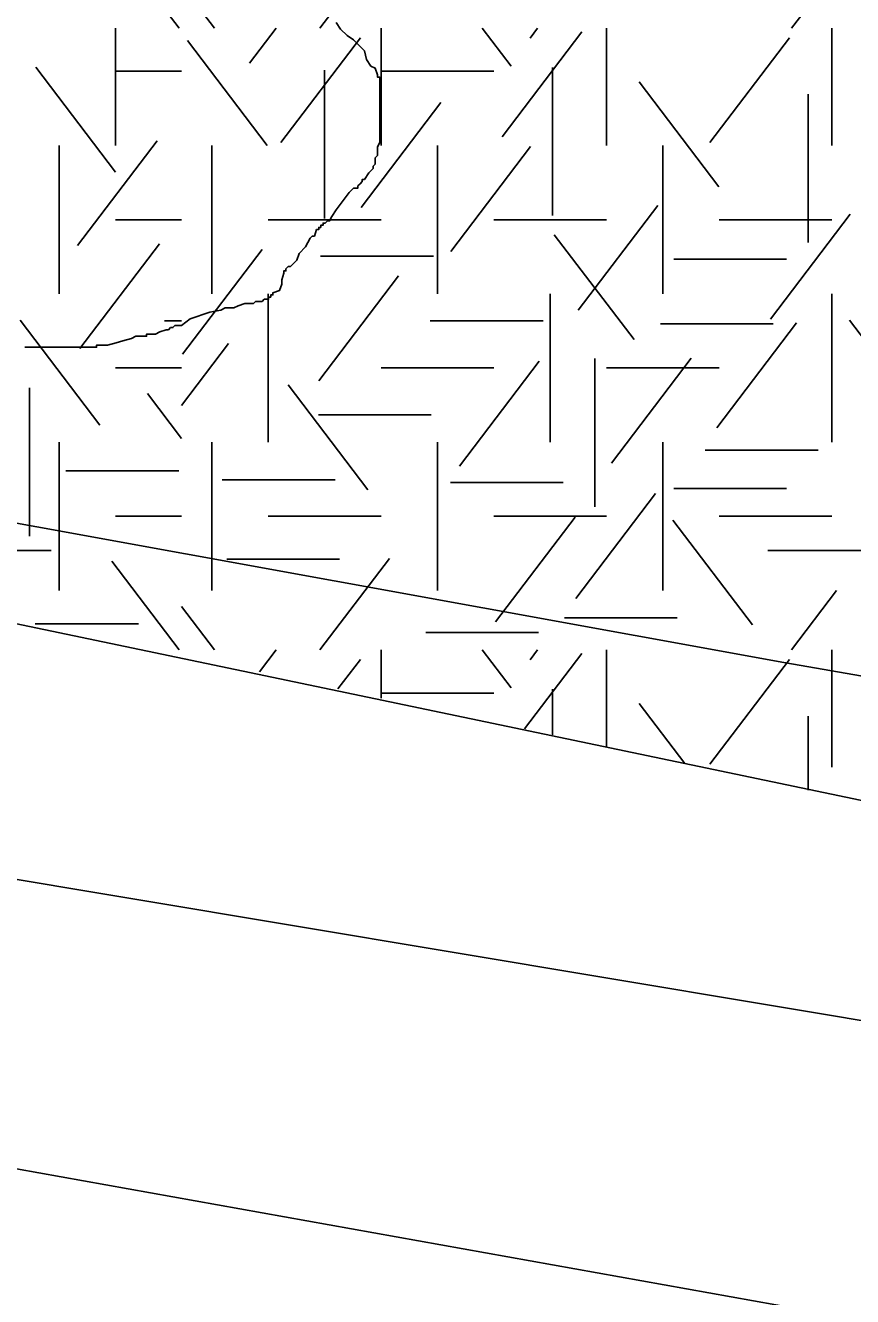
# Model space of a CAD drawing. Extents: x 419101 to 420177, y 4451541 to 4452254.
# Drawn here: x 419657.46 to 419667.32, y 4451892.61 to 4451907.76 of the extents above; entities that cross this region are included whole.
import ezdxf

# ---------------------------------------------------------------- set-up
doc = ezdxf.new("R2010")
doc.units = 0
for name, color, linetype in [('1_PLAN_ONAMA_SINIRI', 7, 'Continuous'), ('3_HALİHAZIR', 7, 'Continuous'), ('Level 3', 7, 'Continuous'), ('Level 41', 7, 'Continuous'), ('Level 60', 7, 'Continuous'), ('Level 62', 7, 'Continuous')]:
    doc.layers.add(name, color=color, linetype=linetype)

msp = doc.modelspace()

# ---------------------------------------------------------------- linework, layer by layer
at = {"layer": '1_PLAN_ONAMA_SINIRI'}
msp.add_lwpolyline([(419735.309, 4451880.163), (419610.262, 4451902.566)], dxfattribs=at)
at = {"layer": '3_HALİHAZIR'}
msp.add_lwpolyline([(419637.351, 4451905.477), (419641.524, 4451904.699), (419666.498, 4451900.163), (419675.288, 4451898.634)], dxfattribs=at)
at = {"layer": 'Level 3'}
for points in [[(419661.163, 4451907.79), (419661.215, 4451907.713), (419661.293, 4451907.635), (419661.371, 4451907.583), (419661.422, 4451907.531), (419661.448, 4451907.505), (419661.5, 4451907.453), (419661.526, 4451907.349), (419661.578, 4451907.271), (419661.63, 4451907.245), (419661.656, 4451907.167), (419661.656, 4451907.141), (419661.682, 4451907.141), (419661.682, 4451907.115), (419661.682, 4451907.089), (419661.682, 4451907.037), (419661.682, 4451906.934), (419661.682, 4451906.882), (419661.682, 4451906.804), (419661.682, 4451906.726), (419661.682, 4451906.648), (419661.682, 4451906.57), (419661.682, 4451906.492), (419661.682, 4451906.44), (419661.682, 4451906.362), (419661.656, 4451906.31), (419661.656, 4451906.206), (419661.63, 4451906.18), (419661.63, 4451906.103), (419661.604, 4451906.077), (419661.604, 4451906.051), (419661.552, 4451905.999), (419661.5, 4451905.921), (419661.474, 4451905.921), (419661.474, 4451905.895), (419661.448, 4451905.869), (419661.422, 4451905.843), (419661.422, 4451905.817), (419661.397, 4451905.817), (419661.371, 4451905.817)], [(419661.371, 4451905.817), (419661.319, 4451905.765), (419661.163, 4451905.557), (419661.111, 4451905.479), (419661.085, 4451905.427), (419661.059, 4451905.427), (419661.033, 4451905.401), (419661.007, 4451905.401), (419661.007, 4451905.375), (419660.981, 4451905.375), (419660.981, 4451905.349), (419660.956, 4451905.349), (419660.956, 4451905.323), (419660.93, 4451905.323), (419660.904, 4451905.246), (419660.878, 4451905.246), (419660.852, 4451905.22), (419660.8, 4451905.116), (419660.722, 4451905.038), (419660.696, 4451904.96), (419660.618, 4451904.882), (419660.592, 4451904.882), (419660.566, 4451904.856), (419660.566, 4451904.83), (419660.54, 4451904.83), (419660.54, 4451904.804), (419660.515, 4451904.726), (419660.515, 4451904.674), (419660.489, 4451904.596), (419660.411, 4451904.57), (419660.411, 4451904.544), (419660.385, 4451904.544), (419660.385, 4451904.518), (419660.359, 4451904.518), (419660.359, 4451904.492), (419660.333, 4451904.492), (419660.307, 4451904.492), (419660.281, 4451904.467), (419660.255, 4451904.467), (419660.229, 4451904.467), (419660.203, 4451904.467), (419660.177, 4451904.441), (419660.151, 4451904.441), (419660.125, 4451904.441), (419660.099, 4451904.441), (419660.074, 4451904.441), (419659.996, 4451904.415), (419659.944, 4451904.389), (419659.866, 4451904.389), (419659.84, 4451904.389), (419659.788, 4451904.363), (419659.659, 4451904.337), (419659.425, 4451904.259), (419659.321, 4451904.181), (419659.243, 4451904.181), (419659.218, 4451904.155), (419659.192, 4451904.155), (419659.166, 4451904.129), (419659.14, 4451904.129), (419659.062, 4451904.103), (419659.01, 4451904.077), (419658.984, 4451904.077), (419658.958, 4451904.077), (419658.932, 4451904.077), (419658.906, 4451904.077), (419658.906, 4451904.051), (419658.88, 4451904.051), (419658.854, 4451904.051), (419658.777, 4451904.051), (419658.725, 4451904.025), (419658.621, 4451903.999), (419658.543, 4451903.973), (419658.439, 4451903.947), (419658.387, 4451903.947), (419658.361, 4451903.947), (419658.336, 4451903.947), (419658.31, 4451903.947), (419658.31, 4451903.921), (419658.284, 4451903.921), (419658.258, 4451903.921), (419658.232, 4451903.921), (419658.206, 4451903.921), (419658.18, 4451903.921), (419658.154, 4451903.921), (419658.128, 4451903.921), (419658.102, 4451903.921), (419658.076, 4451903.921), (419657.998, 4451903.921), (419657.946, 4451903.921), (419657.869, 4451903.921), (419657.817, 4451903.921), (419657.791, 4451903.921), (419657.765, 4451903.921), (419657.713, 4451903.921), (419657.635, 4451903.921), (419657.609, 4451903.921), (419657.557, 4451903.921), (419657.531, 4451903.921), (419657.479, 4451903.921), (419657.454, 4451903.921)]]:
    msp.add_lwpolyline(points, dxfattribs=at)
at = {"layer": 'Level 41'}
for p, q in [((419659.293, 4451907.723), (419658.491, 4451908.779)), ((419660.969, 4451907.723), (419661.798, 4451908.814)), ((419666.589, 4451907.723), (419667.126, 4451908.429)), ((419659.716, 4451907.723), (419659.322, 4451908.241)), ((419658.534, 4451907.723), (419658.534, 4451906.325)), ((419658.534, 4451907.723), (419658.534, 4451906.325)), ((419660.132, 4451907.306), (419660.449, 4451907.723)), ((419661.698, 4451907.723), (419661.698, 4451906.325)), ((419663.247, 4451907.271), (419662.903, 4451907.723)), ((419663.473, 4451907.603), (419663.564, 4451907.723)), ((419664.384, 4451907.723), (419664.384, 4451906.325)), ((419667.07, 4451907.723), (419667.07, 4451906.325)), ((419660.343, 4451906.325), (419659.394, 4451907.575)), ((419660.503, 4451906.36), (419661.452, 4451907.61)), ((419663.14, 4451906.429), (419664.09, 4451907.679)), ((419665.617, 4451906.36), (419666.566, 4451907.61)), ((419658.535, 4451906.009), (419657.586, 4451907.258)), ((419663.74, 4451907.256), (419663.74, 4451905.489)), ((419658.534, 4451907.209), (419659.322, 4451907.209)), ((419661.023, 4451907.221), (419661.023, 4451905.454)), ((419661.698, 4451907.209), (419663.041, 4451907.209)), ((419665.724, 4451905.834), (419664.775, 4451907.083)), ((419666.788, 4451906.935), (419666.788, 4451905.168)), ((419661.463, 4451905.588), (419662.412, 4451906.838)), ((419657.863, 4451906.325), (419657.863, 4451904.558)), ((419657.863, 4451906.325), (419657.863, 4451904.558)), ((419658.083, 4451905.132), (419659.032, 4451906.382)), ((419659.684, 4451904.558), (419659.684, 4451906.325)), ((419662.37, 4451906.325), (419662.37, 4451904.558)), ((419665.056, 4451906.325), (419665.056, 4451904.558)), ((419662.529, 4451905.063), (419663.478, 4451906.313)), ((419664.046, 4451904.362), (419664.997, 4451905.611)), ((419658.534, 4451905.441), (419659.322, 4451905.441)), ((419660.355, 4451905.441), (419661.698, 4451905.441)), ((419663.041, 4451905.441), (419664.384, 4451905.441)), ((419665.727, 4451905.441), (419667.07, 4451905.441)), ((419666.337, 4451904.257), (419667.286, 4451905.507)), ((419664.712, 4451904.012), (419663.762, 4451905.261)), ((419658.109, 4451903.906), (419659.059, 4451905.155)), ((419659.332, 4451903.837), (419660.281, 4451905.086)), ((419660.979, 4451905.007), (419662.322, 4451905.007)), ((419665.187, 4451904.971), (419666.53, 4451904.971)), ((419660.957, 4451903.52), (419661.906, 4451904.77)), ((419660.355, 4451904.558), (419660.355, 4451902.791)), ((419663.713, 4451904.558), (419663.713, 4451902.791)), ((419667.07, 4451904.558), (419667.07, 4451902.791)), ((419658.348, 4451902.994), (419657.399, 4451904.243)), ((419659.118, 4451904.234), (419659.322, 4451904.234)), ((419662.285, 4451904.234), (419663.628, 4451904.234)), ((419665.027, 4451904.201), (419666.37, 4451904.201)), ((419665.697, 4451902.96), (419666.647, 4451904.21)), ((419668.227, 4451902.994), (419667.278, 4451904.243)), ((419659.322, 4451903.228), (419659.881, 4451903.964)), ((419662.634, 4451902.504), (419663.584, 4451903.754)), ((419664.245, 4451903.786), (419664.245, 4451902.018)), ((419664.445, 4451902.54), (419665.394, 4451903.789)), ((419658.534, 4451903.674), (419659.322, 4451903.674)), ((419661.698, 4451903.674), (419663.041, 4451903.674)), ((419664.384, 4451903.674), (419665.727, 4451903.674)), ((419661.542, 4451902.223), (419660.593, 4451903.473)), ((419657.509, 4451903.436), (419657.509, 4451901.668)), ((419659.322, 4451902.834), (419658.916, 4451903.368)), ((419660.952, 4451903.114), (419662.295, 4451903.114)), ((419657.863, 4451901.023), (419657.863, 4451902.791)), ((419659.684, 4451901.023), (419659.684, 4451902.791)), ((419662.37, 4451901.023), (419662.37, 4451902.791)), ((419665.056, 4451901.023), (419665.056, 4451902.791)), ((419665.561, 4451902.693), (419666.904, 4451902.693)), ((419657.945, 4451902.448), (419659.288, 4451902.448)), ((419659.807, 4451902.342), (419661.15, 4451902.342)), ((419662.524, 4451902.308), (419663.867, 4451902.308)), ((419665.187, 4451902.237), (419666.53, 4451902.237)), ((419664.02, 4451900.926), (419664.969, 4451902.176)), ((419658.534, 4451901.907), (419659.322, 4451901.907)), ((419660.355, 4451901.907), (419661.698, 4451901.907)), ((419663.041, 4451901.907), (419664.384, 4451901.907)), ((419663.06, 4451900.647), (419664.009, 4451901.896)), ((419666.123, 4451900.612), (419665.173, 4451901.861)), ((419665.727, 4451901.907), (419667.07, 4451901.907)), ((419656.427, 4451901.5), (419657.77, 4451901.5)), ((419666.306, 4451901.5), (419667.649, 4451901.5)), ((419659.293, 4451900.314), (419658.491, 4451901.37)), ((419659.861, 4451901.396), (419661.203, 4451901.396)), ((419660.969, 4451900.314), (419661.798, 4451901.405)), ((419666.589, 4451900.314), (419667.126, 4451901.02)), ((419659.716, 4451900.314), (419659.322, 4451900.832)), ((419657.578, 4451900.626), (419658.809, 4451900.626)), ((419663.883, 4451900.695), (419665.226, 4451900.695)), ((419662.231, 4451900.52), (419663.574, 4451900.52)), ((419660.249, 4451900.051), (419660.449, 4451900.314)), ((419661.698, 4451900.314), (419661.698, 4451899.739)), ((419663.247, 4451899.862), (419662.903, 4451900.314)), ((419663.407, 4451899.372), (419664.09, 4451900.27)), ((419663.473, 4451900.194), (419663.564, 4451900.314)), ((419664.384, 4451900.314), (419664.384, 4451899.161)), ((419667.07, 4451900.314), (419667.07, 4451898.916)), ((419661.185, 4451899.85), (419661.452, 4451900.201)), ((419665.617, 4451898.951), (419666.566, 4451900.201)), ((419663.74, 4451899.847), (419663.74, 4451899.3)), ((419661.698, 4451899.8), (419663.041, 4451899.8)), ((419665.317, 4451898.961), (419664.775, 4451899.674)), ((419666.788, 4451899.526), (419666.788, 4451898.644))]:
    msp.add_line(p, q, dxfattribs=at)
at = {"layer": 'Level 60'}
msp.add_lwpolyline([(419619.055, 4451903.978), (419619.055, 4451903.978), (419755.104, 4451881.249), (419752.217, 4451868.12), (419696.056, 4451878.56), (419689.378, 4451841.124), (419609.226, 4451857.626), (419609.593, 4451857.551), (419617.472, 4451896.212)], dxfattribs=at)
at = {"layer": 'Level 62'}
msp.add_lwpolyline([(419607.923, 4451928.103), (419684.545, 4451910.811), (419682.417, 4451898.447), (419678.972, 4451896.105), (419622.731, 4451907.868), (419604.232, 4451912.19)], dxfattribs=at)

doc.saveas('drawing.dxf')
